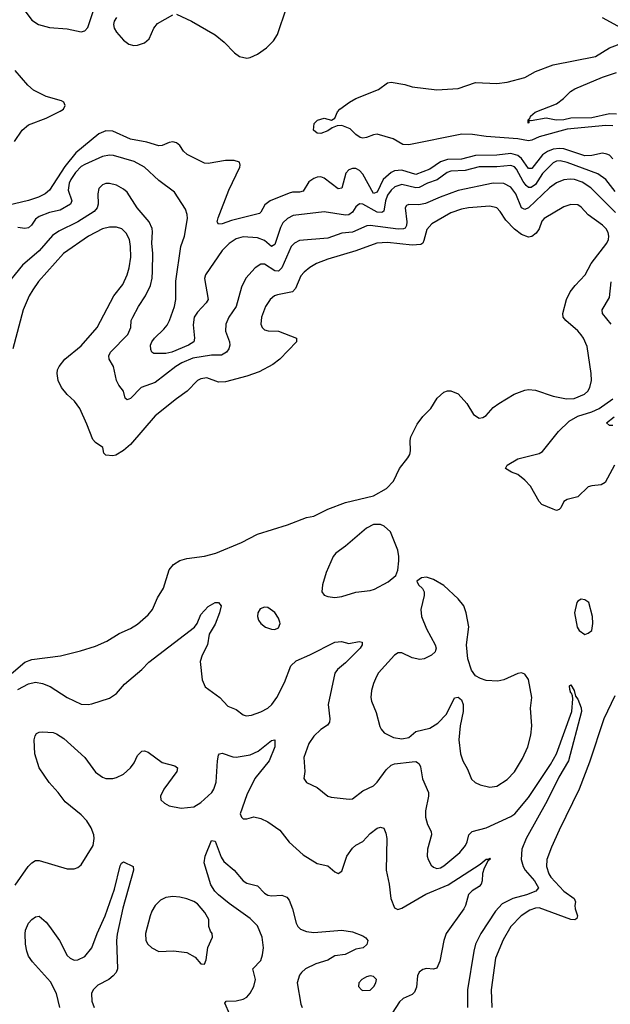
# Model space of a CAD drawing. Header units: inches. Extents: x 1550315 to 1685896, y 510706 to 640504.
# Tile 410 of 452: x 1661740 to 1665095, y 593409 to 598998. Entities that reach past the tile are written whole.
import ezdxf

# ---------------------------------------------------------------- set-up
doc = ezdxf.new("R2010")
doc.units = ezdxf.units.IN
doc.header["$MEASUREMENT"] = 0
doc.layers.add('B6569', color=7, linetype='Continuous')

msp = doc.modelspace()

# ---------------------------------------------------------------- linework, layer by layer
at = {"layer": 'B6569', "color": 5}
for points, elevation in [([(1661760.8, 599060.8), (1661810, 598994.7), (1661846.3, 598970), (1661910, 598953), (1662010, 598947), (1662090, 598928.6), (1662110, 598934.2), (1662126.6, 598953.4), (1662158.5, 599050)], 520), ([(1662630, 599029.3), (1662716.5, 598990), (1662850, 598912.5), (1662901.8, 598870), (1662961.1, 598810), (1662989.4, 598789.4), (1663030, 598780.2), (1663050, 598783.6), (1663090, 598801.5), (1663141.5, 598838.5), (1663181.8, 598878.2), (1663205.4, 598914.6), (1663255.1, 599064.9)], 520), ([(1662290, 599009.8), (1662276.6, 598990), (1662273.4, 598970), (1662277.6, 598950), (1662290, 598926.7), (1662330, 598880.9), (1662359.4, 598859.4), (1662387.9, 598852.1), (1662410, 598853.7), (1662450, 598867.5), (1662475, 598890), (1662502, 598950), (1662523.3, 598976.7), (1662610, 599025.6)], 520), ([(1665158, 598950), (1665050, 599008.2)], 480), ([(1665110, 598395.6), (1665070, 598396.9), (1664850, 598377.1), (1664690, 598333.9), (1664650, 598314.8), (1664630, 598310.6), (1664570, 598322.4), (1664390, 598335.4), (1664313, 598347), (1664251.9, 598348.1), (1663950, 598287.1), (1663917.2, 598290), (1663862.4, 598322.4), (1663770, 598347.7), (1663750, 598345.3), (1663710, 598328.4), (1663690, 598326.2), (1663674.5, 598330), (1663650, 598346.6), (1663618.1, 598378.1), (1663570, 598397.6), (1663543.6, 598396.4), (1663515.3, 598384.7), (1663490, 598366.3), (1663450, 598351.2), (1663430, 598354), (1663409.4, 598370), (1663411.9, 598408.1), (1663431.6, 598428.4), (1663470, 598439.3), (1663511.5, 598428.5), (1663530, 598439.1), (1663546, 598474), (1663559.3, 598490), (1663612.7, 598530), (1663649.3, 598550), (1663779.1, 598601), (1663830, 598638.9), (1663850, 598643.2), (1663927.7, 598630), (1663970, 598617.5), (1664110, 598600.4), (1664230, 598606.5), (1664330, 598640.8), (1664450, 598636), (1664510, 598643.6), (1664610, 598668.9), (1664670, 598703.7), (1664770, 598740.9), (1665010, 598788.7), (1665090, 598837.8), (1665176, 598870)], 480), ([(1661710, 598307.2), (1661753.5, 598370), (1661790, 598401.6), (1661890, 598438.3), (1661970, 598478.9), (1661988.8, 598490), (1661998.3, 598510), (1661990.6, 598530), (1661977.2, 598537.2), (1661890, 598561.1), (1661818.1, 598598.1), (1661786.5, 598626.5), (1661714.8, 598710)], 520), ([(1665130, 598461.2), (1665090, 598462.9), (1664990, 598440.7), (1664870, 598439), (1664830.8, 598430), (1664786.9, 598426.9), (1664730, 598439), (1664644.7, 598424.7), (1664631.6, 598428.4), (1664631.6, 598411.6), (1664628, 598410), (1664629.2, 598430), (1664639.3, 598440.7), (1664641.2, 598450), (1664667.8, 598472.2), (1664790, 598520.7), (1664829.7, 598550.3), (1664869.4, 598590), (1664894.2, 598605.8), (1665050, 598671.8), (1665130, 598698.5)], 460), ([(1665109, 598209), (1665090, 598228.2), (1665075.2, 598235.2), (1665050, 598240.2), (1664990, 598227.3), (1664950, 598225.5), (1664830, 598264.3), (1664806.5, 598266.5), (1664770, 598262.1), (1664737.8, 598250), (1664710, 598231), (1664650, 598152.9), (1664630, 598152.5), (1664590, 598210.3), (1664570, 598227.7), (1664530, 598239.1), (1664450, 598229.3), (1664330, 598226.3), (1664250, 598205.7), (1664170, 598203.6), (1664129.6, 598190.4), (1664070, 598150.3), (1663990, 598118.5), (1663910, 598144), (1663870, 598139.3), (1663850, 598130.3), (1663805.4, 598090), (1663770, 598019.3), (1663750, 598011.6), (1663690, 598121.6), (1663670, 598142.5), (1663650, 598152.5), (1663630, 598154), (1663610, 598145.7), (1663593.2, 598126.8), (1663570, 598041.5), (1663550, 598038.5), (1663470, 598099.1), (1663450, 598105), (1663430, 598103.9), (1663410, 598096.5), (1663382.9, 598077.1), (1663350, 598024.8), (1663330, 598018.4), (1663290, 598018.5), (1663270, 598013.9), (1663163.5, 597970), (1663132.9, 597947.1), (1663110, 597905.7), (1663101.6, 597898.4), (1662942.7, 597857.3), (1662890, 597839), (1662870, 597836.9), (1662862, 597850), (1662866.9, 597873.1), (1662927.5, 598030), (1662990, 598161.1), (1662992.8, 598172.8), (1662987.8, 598190), (1662957.9, 598197.9), (1662910, 598198.3), (1662810, 598181.8), (1662790, 598182.9), (1662692.3, 598232.3), (1662671.5, 598251.5), (1662650, 598283.5), (1662630, 598299.4), (1662610, 598304.2), (1662590, 598301), (1662550, 598282.9), (1662530, 598282.4), (1662462.5, 598302.5), (1662370, 598319), (1662270, 598365.5), (1662230, 598368), (1662190, 598349.4), (1662058.5, 598241.5), (1661995.9, 598164.1), (1661910, 598031.1), (1661885.3, 598010), (1661847, 597990), (1661791, 597971), (1661670, 597943)], 520), ([(1665122.2, 598022.2), (1665069.9, 598090), (1665023.8, 598123.8), (1664850, 598188.1), (1664810, 598196.6), (1664790, 598195), (1664770, 598186.1), (1664710, 598125.2), (1664670, 598062.9), (1664646, 598046), (1664630, 598044.9), (1664617.3, 598057.3), (1664600.2, 598080.2), (1664563, 598150), (1664550, 598162.7), (1664530, 598169.9), (1664450, 598162.9), (1664350, 598163.4), (1664270, 598141.8), (1664190, 598138.7), (1664168.7, 598130), (1664111.6, 598088.4), (1664055.9, 598070), (1664010, 598046.2), (1663990, 598043.4), (1663910, 598062.7), (1663871, 598049), (1663850, 598031), (1663830, 598001.7), (1663818.1, 597970), (1663808.8, 597911.2), (1663796.9, 597903.1), (1663770, 597904.9), (1663690, 597950.7), (1663670, 597952.3), (1663650, 597935.4), (1663630, 597904.5), (1663610, 597889.9), (1663590, 597888.5), (1663470, 597907.9), (1663293.6, 597886.4), (1663261.1, 597870), (1663234.5, 597845.5), (1663221.1, 597818.9), (1663190, 597722.3), (1663170, 597710.7), (1663130, 597743.9), (1663090, 597759.9), (1663010, 597765), (1662970, 597754.1), (1662930, 597727.6), (1662890, 597687.3), (1662795.8, 597550), (1662790.3, 597529.7), (1662810.1, 597410), (1662799.7, 597390), (1662750, 597338.6), (1662731.8, 597310), (1662725, 597265), (1662732.3, 597190), (1662728.8, 597170), (1662699.5, 597150), (1662603.7, 597110), (1662570, 597102.8), (1662502.5, 597102.5), (1662491.1, 597111.1), (1662485.1, 597125.1), (1662483.5, 597150), (1662490.8, 597170), (1662505.3, 597190), (1662559.6, 597240.4), (1662577, 597263), (1662591.8, 597290), (1662619.6, 597370), (1662627.4, 597410), (1662627.1, 597512.8), (1662655.5, 597710), (1662676.1, 597770), (1662692.8, 597870), (1662691.8, 597891.8), (1662682, 597922), (1662619.3, 598019.3), (1662530, 598085.7), (1662450, 598160.8), (1662390, 598193.3), (1662272.5, 598227.5), (1662250, 598229.8), (1662210, 598221.4), (1662110, 598176.3), (1662090, 598164.1), (1662057.2, 598130), (1662030.1, 598090), (1662022.1, 598070), (1662014.8, 598030), (1662036.6, 597970), (1662028.4, 597950), (1661970, 597916.6), (1661910, 597904.1), (1661850, 597880.6), (1661830, 597865), (1661807.6, 597832.4), (1661790, 597815.9), (1661770, 597812.9), (1661730, 597818.9)], 540), ([(1665123.5, 597903.5), (1664984.1, 598044.1), (1664935.1, 598075.1), (1664891.5, 598090), (1664867.3, 598092.7), (1664831.4, 598088.6), (1664789, 598071), (1664750, 598043.6), (1664630, 597930.9), (1664610, 597920.5), (1664589.6, 597929.6), (1664559, 598010), (1664530, 598047.9), (1664490, 598068.2), (1664429.1, 598070.9), (1664230, 598028.6), (1664128.8, 597991.2), (1664045.7, 597954.3), (1664007.8, 597947.8), (1663950.3, 597949.7), (1663936.7, 597943.3), (1663929, 597930), (1663939, 597850), (1663937.6, 597830), (1663930, 597814.8), (1663920.5, 597810), (1663890, 597808.6), (1663730, 597830.5), (1663711.4, 597828.6), (1663630, 597792.7), (1663570, 597785.4), (1663490, 597757), (1663330, 597744.5), (1663300.8, 597730), (1663282.2, 597710), (1663230.1, 597589.9), (1663210, 597571.3), (1663190, 597573.1), (1663130, 597609.8), (1663110, 597610.7), (1663077.4, 597590), (1663024, 597530), (1663000, 597480), (1662969.2, 597370), (1662928.4, 597310), (1662910.2, 597270), (1662909.4, 597230), (1662931.7, 597170), (1662934, 597150), (1662928.9, 597130), (1662914.6, 597110), (1662886.1, 597093.9), (1662830, 597093.4), (1662724.3, 597075.7), (1662661.2, 597050), (1662627.6, 597030), (1662510, 596938.3), (1662430.9, 596909.1), (1662370, 596848.3), (1662350, 596839.3), (1662339.3, 596850), (1662329.2, 596890), (1662303.3, 596923.3), (1662290, 596949.3), (1662272.7, 597030), (1662248.6, 597070), (1662246.4, 597090), (1662256.4, 597110), (1662353.8, 597210), (1662371.2, 597250), (1662374, 597290), (1662382, 597310), (1662414.6, 597370), (1662455, 597430), (1662482.9, 597490), (1662492.4, 597530), (1662495.3, 597570), (1662497, 597670), (1662490.6, 597730), (1662494.6, 597794.6), (1662492.1, 597812.1), (1662476.1, 597850), (1662407.9, 597930), (1662350, 598018), (1662330, 598035.4), (1662290, 598057.7), (1662250, 598068.4), (1662230, 598067.3), (1662210, 598059.8), (1662190, 598039.5), (1662183.2, 598010), (1662185.6, 597950), (1662179.3, 597930), (1662163.5, 597910), (1662069.7, 597849.7), (1661963.4, 597796.6), (1661926.6, 597773.5), (1661850, 597686.3), (1661755.3, 597604.7), (1661647.6, 597472.4)], 560), ([(1661639.7, 595240.3), (1661770, 595350.8), (1661810, 595365.3), (1661972.8, 595387.2), (1662084.7, 595415.3), (1662170, 595442.3), (1662236, 595470), (1662306.1, 595513.9), (1662370, 595542), (1662410, 595565.7), (1662470, 595620.3), (1662493.7, 595650), (1662523.2, 595716.8), (1662556.9, 595770), (1662590, 595874.8), (1662614.2, 595905.9), (1662650, 595928.2), (1662690, 595939.3), (1662790, 595952.4), (1662854, 595970), (1662999.3, 596030), (1663090, 596077), (1663261.2, 596130), (1663368.7, 596171.3), (1663410, 596179.5), (1663490, 596218.9), (1663590, 596257.6), (1663750, 596295.5), (1663824.1, 596335.9), (1663862.5, 596377.5), (1663897.6, 596450), (1663945.1, 596510), (1663955.6, 596530), (1663960.5, 596550), (1663958, 596610), (1663962, 596630), (1663997.9, 596702.1), (1664030, 596744.6), (1664075.1, 596790), (1664111.8, 596850), (1664150, 596883), (1664170, 596890.7), (1664190, 596890.8), (1664230, 596874), (1664279.9, 596819.9), (1664317.6, 596757.6), (1664350, 596735.5), (1664370, 596739.3), (1664390, 596750.5), (1664430, 596796.3), (1664461.4, 596818.5), (1664548.5, 596871.5), (1664610, 596895.3), (1664630, 596899.5), (1664670, 596895.8), (1664770, 596860.9), (1664845.8, 596845.8), (1664890, 596847.9), (1664948.1, 596871.9), (1664967.6, 596890), (1664979.3, 596910), (1664988.2, 596950), (1664986, 596990), (1664962.6, 597142.6), (1664943.1, 597190), (1664929.9, 597209.9), (1664911.4, 597231.4), (1664841.4, 597290), (1664827.8, 597310), (1664824.5, 597330), (1664846.6, 597410), (1664867, 597453), (1664894.5, 597490), (1664951.8, 597550), (1664985.6, 597614.4), (1665074.5, 597730), (1665084.2, 597750), (1665086.8, 597770), (1665082.2, 597790), (1665070.8, 597810), (1665050, 597831.9), (1664969.9, 597889.9), (1664930, 597934.5), (1664910, 597946.2), (1664870, 597949.8), (1664830, 597935.3), (1664718.3, 597870), (1664706, 597854), (1664690.1, 597809.9), (1664674.6, 597785.4), (1664650, 597767.3), (1664630, 597762.9), (1664590, 597778.5), (1664550, 597808.6), (1664500.8, 597860.8), (1664469.1, 597909.1), (1664449.8, 597929.8), (1664410, 597938.9), (1664290, 597929.3), (1664250, 597921.9), (1664190, 597900.8), (1664080.5, 597839.5), (1664052.1, 597807.9), (1664036.2, 597743.8), (1664030.1, 597729.9), (1664017.8, 597722.2), (1663970, 597718.3), (1663830, 597733.4), (1663769.7, 597730.3), (1663650, 597686.3), (1663490, 597638.8), (1663426.1, 597613.9), (1663388, 597592), (1663355.1, 597564.9), (1663337, 597543), (1663307.5, 597472.5), (1663290, 597452.5), (1663203.7, 597436.3), (1663187, 597430), (1663162, 597410), (1663136.9, 597370), (1663114.4, 597310), (1663110.4, 597270), (1663118, 597250), (1663130, 597238), (1663151.9, 597231.9), (1663210, 597228.9), (1663313.4, 597190), (1663312.7, 597170), (1663218, 597070), (1663178.8, 597041.2), (1663100.3, 596999.7), (1663030, 596974.1), (1662910, 596942.2), (1662870, 596940.3), (1662804, 596964), (1662770, 596959.7), (1662750, 596949.7), (1662690.7, 596889.3), (1662630, 596846.6), (1662510, 596749.7), (1662370, 596587), (1662330, 596552), (1662286.3, 596526.3), (1662270, 596522), (1662230, 596525.1), (1662217.5, 596537.5), (1662212.3, 596570), (1662170, 596598.2), (1662154.7, 596614.7), (1662121.8, 596701.8), (1662082, 596790), (1662051.9, 596831.9), (1662009.5, 596870), (1661978.4, 596910), (1661958, 596950), (1661952.3, 596990), (1661955.1, 597010), (1661965.1, 597030), (1661996.9, 597070), (1662090, 597145.8), (1662180.9, 597250), (1662274.5, 597430), (1662325.1, 597494.9), (1662350.8, 597549.2), (1662362.7, 597590), (1662372.1, 597650), (1662370.5, 597710), (1662363, 597750), (1662345.4, 597785.4), (1662319.7, 597810), (1662290, 597820.5), (1662250, 597820.7), (1662210, 597811), (1662131.3, 597770), (1661989.1, 597670), (1661847.5, 597512.5), (1661814.7, 597465.3), (1661793.7, 597430), (1661759, 597350), (1661701.7, 597130)], 580), ([(1665100.4, 597270), (1665050.9, 597330), (1665049.3, 597350), (1665090, 597420.5), (1665099.8, 597510)], 560), ([(1665119.6, 596470), (1665066, 596370), (1665042.5, 596357.5), (1664990, 596352.7), (1664970, 596346), (1664910, 596289), (1664850, 596274), (1664830, 596262), (1664813.2, 596226.8), (1664803.5, 596216.5), (1664790, 596212.7), (1664770, 596218.4), (1664706.1, 596246.1), (1664690, 596262.4), (1664640.8, 596350), (1664610, 596383.5), (1664570, 596415.6), (1664533.2, 596430), (1664499.3, 596450), (1664509.3, 596470), (1664570, 596504.4), (1664690, 596535.8), (1664710, 596547), (1664800.2, 596659.8), (1664861.1, 596718.9), (1664910, 596748.1), (1664990, 596771.8), (1665030.7, 596790), (1665110, 596844.8)], 560), ([(1665110, 596694.3), (1665090, 596694), (1665074, 596710), (1665116.8, 596743.2)], 540), ([(1661730, 595195.8), (1661790, 595228.1), (1661830, 595237.2), (1661870.6, 595230.6), (1661912.5, 595212.5), (1662010.6, 595150), (1662090, 595112.2), (1662129.6, 595110.4), (1662150, 595114.4), (1662250, 595146.4), (1662290, 595172.4), (1662334.6, 595225.4), (1662434, 595310), (1662473, 595350), (1662732.7, 595550), (1662747.3, 595570), (1662770, 595620.7), (1662810, 595666.4), (1662850, 595690.3), (1662870, 595690.4), (1662885.5, 595670), (1662874.9, 595630), (1662850, 595566), (1662817, 595510), (1662806.4, 595450), (1662776.5, 595390), (1662765.6, 595354.4), (1662777.3, 595250), (1662794.3, 595210), (1662877.3, 595150), (1662921.7, 595101.7), (1662970, 595081.3), (1663010, 595051.8), (1663026.6, 595046.6), (1663057.2, 595050), (1663110, 595069.2), (1663149.6, 595090), (1663172.4, 595110), (1663200.4, 595150), (1663244.2, 595235.8), (1663280.3, 595330), (1663310, 595358.4), (1663388.5, 595391.5), (1663530, 595464.4), (1663567.4, 595467.4), (1663610, 595457), (1663667.7, 595467.7), (1663684.7, 595464.7), (1663685.5, 595450), (1663673.4, 595430), (1663590, 595346.6), (1663546, 595310), (1663531, 595289), (1663492.1, 595110), (1663502.3, 595030), (1663500.7, 595010), (1663487.7, 594992.3), (1663450.9, 594969.1), (1663410.3, 594930), (1663382.8, 594890), (1663354, 594810), (1663360.4, 594730), (1663354.8, 594690), (1663368.6, 594668.6), (1663430, 594638.4), (1663490, 594590.4), (1663510, 594583.7), (1663612.5, 594572.5), (1663630, 594575.3), (1663690, 594620.3), (1663750, 594648.8), (1663770, 594668.7), (1663821.3, 594738.7), (1663850, 594765.2), (1663870, 594772.9), (1663970, 594785.2), (1663990, 594786.3), (1664000.7, 594780.7), (1664010, 594774), (1664017.4, 594757.4), (1664027.8, 594687.8), (1664062, 594610), (1664062, 594590), (1664046, 594506), (1664045.7, 594470), (1664057.1, 594430), (1664077.1, 594390), (1664078.4, 594370), (1664056.9, 594290), (1664055.6, 594250), (1664059.6, 594230), (1664078, 594198), (1664090, 594186.5), (1664110, 594179.7), (1664130, 594182.9), (1664150, 594194), (1664240.8, 594270), (1664272, 594310), (1664282, 594330), (1664292.2, 594370), (1664309.6, 594390), (1664390, 594411.2), (1664530, 594473.8), (1664552.2, 594490), (1664630, 594582.7), (1664755.3, 594770), (1664788.7, 594830), (1664876.5, 595070), (1664882, 595142), (1664879.6, 595159.6), (1664874, 595174), (1664870, 595174), (1664865.3, 595194.7), (1664863.9, 595216.1), (1664870, 595222.8), (1664890, 595190.8), (1664897, 595157), (1664910, 595140.5), (1664930, 595090.7), (1664931.8, 595070), (1664856.9, 594790), (1664802.7, 594697.3), (1664736.5, 594563.5), (1664616.6, 594350), (1664592.1, 594290), (1664589.5, 594230), (1664600.5, 594190), (1664612.2, 594170), (1664664.8, 594110), (1664687.5, 594070), (1664671.8, 594050), (1664618, 594030), (1664541.7, 594010), (1664481.6, 593978.4), (1664443.1, 593936.9), (1664359.7, 593810), (1664328.4, 593750), (1664319, 593710), (1664283.5, 593490), (1664284.3, 593390)], 560), ([(1665121, 595159), (1665057.8, 595030), (1664976.7, 594783.3), (1664918.2, 594630), (1664803.8, 594396.2), (1664760.2, 594299.8), (1664735.3, 594230), (1664732.1, 594190), (1664745.1, 594150), (1664757.7, 594130), (1664830, 594050.1), (1664890.3, 594010), (1664896.9, 593990), (1664893.2, 593970), (1664895.9, 593950), (1664907.8, 593910), (1664905.3, 593894.7), (1664892.8, 593887.2), (1664870, 593889.3), (1664690, 593955.3), (1664670, 593954.6), (1664637.9, 593942.1), (1664589.3, 593910), (1664530, 593849.8), (1664486.3, 593773.7), (1664442.1, 593670), (1664418.7, 593490), (1664421.7, 593390)], 580), ([(1661715, 594085), (1661787.4, 594190), (1661808.5, 594211.5), (1661830, 594224), (1661850, 594225.2), (1662010, 594178), (1662050, 594178), (1662070, 594184.9), (1662090, 594200.7), (1662157.6, 594310), (1662163.8, 594350), (1662160.8, 594370), (1662146.4, 594410), (1662122.4, 594450), (1662090, 594484.8), (1661998.4, 594558.4), (1661959.2, 594610), (1661906.8, 594666.8), (1661851.5, 594750), (1661826.8, 594830), (1661823.1, 594910), (1661827.5, 594932.5), (1661835.1, 594944.9), (1661850, 594953), (1661870, 594954.9), (1661930, 594951.3), (1661950, 594944.5), (1661990, 594917.6), (1662109.3, 594810), (1662170, 594727), (1662210, 594698), (1662230, 594690.3), (1662269.7, 594690.3), (1662290, 594695.3), (1662330, 594715.8), (1662370, 594750.4), (1662390, 594779.1), (1662410, 594820.7), (1662434.5, 594845.5), (1662450, 594848.2), (1662470, 594839.5), (1662550, 594780.3), (1662622, 594762), (1662636, 594750), (1662633.4, 594730), (1662559.5, 594630), (1662540.4, 594590), (1662542.4, 594570), (1662562, 594550), (1662590, 594535.8), (1662657.1, 594522.9), (1662730, 594530.3), (1662770, 594554.9), (1662831.6, 594610), (1662843.8, 594630), (1662856, 594670), (1662864.5, 594790), (1662870, 594822), (1662875.3, 594830), (1662890, 594834.9), (1662950, 594813.7), (1662970, 594811.8), (1663050, 594825.4), (1663095, 594845), (1663170, 594906), (1663190, 594910.8), (1663190, 594869.2), (1663156.6, 594790), (1663076.5, 594690), (1663030, 594598), (1662993, 594490), (1663000.7, 594470), (1663010, 594462), (1663030, 594461.6), (1663070, 594472.7), (1663110, 594463.1), (1663150, 594444), (1663217, 594397), (1663270, 594328.5), (1663350, 594256.4), (1663430, 594208.5), (1663490, 594194.8), (1663530, 594160.7), (1663550, 594150.8), (1663570, 594164.7), (1663598.7, 594250), (1663630, 594294.4), (1663650, 594312.2), (1663690, 594333), (1663730, 594378), (1663770, 594408.2), (1663790, 594414.4), (1663808.2, 594408.2), (1663820.3, 594380.2), (1663826.3, 594350), (1663822.3, 594170), (1663839.1, 594090), (1663848.5, 594008.5), (1663870, 593956.3), (1663887.6, 593947.6), (1663910, 593953.4), (1664047, 594033), (1664173.3, 594086.7), (1664356, 594204), (1664390, 594232.7), (1664407.2, 594232.8), (1664410, 594238), (1664414.4, 594234.4), (1664399.8, 594220.2), (1664378.4, 594181.6), (1664369.3, 594150.7), (1664366.9, 594110), (1664360.8, 594090), (1664350, 594076.9), (1664310, 594052.8), (1664290, 594031.6), (1664273.2, 593970), (1664263, 593950), (1664163, 593810), (1664149.6, 593770.4), (1664125.9, 593654.1), (1664110, 593614.5), (1664090, 593607.3), (1664050, 593612), (1664030, 593605.7), (1664009.4, 593590.6), (1664000.3, 593570), (1663993.7, 593506.3), (1663982, 593478), (1663970, 593464.5), (1663918.7, 593441.3), (1663897.2, 593422.8), (1663810, 593288)], 540), ([(1662932.9, 593350), (1662905.2, 593414.8), (1662913.9, 593426.1), (1662970, 593427.5), (1663010, 593436.8), (1663030, 593448.2), (1663050, 593472.4), (1663070.9, 593510), (1663079.3, 593550), (1663064.1, 593610), (1663110, 593657.6), (1663119.9, 593690), (1663124.3, 593730), (1663117.1, 593790), (1663090, 593854.1), (1663050, 593895.3), (1662930, 593979.9), (1662869.3, 594029.3), (1662848.7, 594050), (1662826.6, 594086.6), (1662787.7, 594212.3), (1662793.1, 594250), (1662830, 594338.8), (1662850, 594334), (1662884.1, 594244.1), (1662899.3, 594219.3), (1662959.1, 594170), (1663010, 594108.9), (1663030, 594096.9), (1663090, 594080.3), (1663130, 594039), (1663150, 594027.8), (1663170, 594024.6), (1663230, 594028.2), (1663256.7, 594016.7), (1663270, 593999.3), (1663290.1, 593950.1), (1663310.9, 593870), (1663320.6, 593850), (1663335.8, 593835.8), (1663370, 593821.7), (1663410, 593817), (1663569.1, 593829.1), (1663630, 593820.3), (1663690, 593798), (1663706.6, 593786.6), (1663717.1, 593770), (1663711.3, 593748.7), (1663690.6, 593730), (1663650, 593721.1), (1663588.5, 593691.5), (1663530, 593683.7), (1663490, 593658.7), (1663421.7, 593638.3), (1663364, 593610), (1663340.7, 593590), (1663330, 593573), (1663316.9, 593530), (1663337.4, 593410), (1663344.2, 593390)], 520), ([(1661968.8, 593390), (1661948.7, 593470), (1661915.5, 593535.5), (1661812.8, 593650), (1661790, 593682.4), (1661779.8, 593710), (1661773.5, 593750), (1661770.8, 593809.2), (1661774, 593830), (1661790, 593868.2), (1661810, 593890.4), (1661830, 593905.5), (1661850, 593908), (1661890, 593875.3), (1661910, 593850.3), (1661965.5, 593770), (1662010, 593686), (1662026, 593670), (1662050, 593659.5), (1662070, 593661.1), (1662110, 593679.5), (1662150.6, 593729.4), (1662180.3, 593810), (1662226.4, 593910), (1662278.8, 594061.2), (1662310, 594194), (1662318, 594210), (1662330, 594218), (1662384.7, 594190), (1662386.8, 594170), (1662326.5, 593953.5), (1662292.9, 593807.1), (1662289.3, 593770), (1662295.3, 593610), (1662287.6, 593590), (1662271.5, 593570), (1662247.4, 593550), (1662183.2, 593516.8), (1662156.8, 593490), (1662147.9, 593470), (1662150, 593425.5), (1662162.5, 593390)], 520)]:
    msp.add_lwpolyline(points, dxfattribs=dict(at, elevation=elevation))
for points, elevation in [([(1663750, 596132.1), (1663710, 596112.3), (1663590, 596009.6), (1663535.5, 595970), (1663521.6, 595950), (1663480.6, 595859.4), (1663459.3, 595790), (1663457.3, 595750), (1663470.5, 595730.5), (1663490, 595723), (1663530, 595717.1), (1663570, 595724.4), (1663650, 595748.8), (1663730, 595756.9), (1663755.7, 595764.3), (1663832.4, 595807.6), (1663877, 595843), (1663887.2, 595872.8), (1663893.6, 595926.4), (1663894.3, 595950), (1663887.3, 595987.3), (1663846, 596090), (1663810, 596123.5), (1663790, 596131.9)], 580), ([(1664050, 595834), (1664022, 595830), (1663996, 595810), (1664006, 595790), (1664028.6, 595768.6), (1664037.1, 595750), (1664037.6, 595730), (1664019.6, 595650), (1664022.4, 595610), (1664050, 595539.3), (1664100.4, 595450), (1664106, 595430), (1664102.8, 595417.2), (1664100.5, 595410), (1664079.1, 595390), (1664037.3, 595370), (1664013.7, 595366.3), (1663970, 595375.8), (1663910, 595404.2), (1663890, 595404.4), (1663870, 595391.2), (1663778.9, 595290), (1663766, 595270), (1663750.3, 595230), (1663739, 595190), (1663734.3, 595150), (1663738.3, 595130), (1663765.4, 595065.4), (1663786.2, 594986.2), (1663792.9, 594970), (1663810.2, 594950.2), (1663862.5, 594922.5), (1663910, 594915), (1663950, 594923.2), (1663990, 594956.3), (1664070, 594975.9), (1664115.7, 595004.3), (1664165.2, 595054.8), (1664210, 595148.2), (1664230, 595152.4), (1664250, 595136.3), (1664259, 595110), (1664258.6, 595070), (1664242, 594990), (1664235.2, 594910), (1664244.9, 594830), (1664256.5, 594790), (1664283.5, 594743.5), (1664307.3, 594687.3), (1664327.8, 594667.8), (1664354.9, 594654.9), (1664410, 594642), (1664450, 594647.2), (1664510, 594685.6), (1664551.5, 594728.5), (1664597, 594803), (1664625.6, 594870), (1664643, 594937), (1664648.5, 594990), (1664642.4, 595090), (1664649.5, 595150.5), (1664630, 595253.2), (1664610, 595282.9), (1664590, 595289.6), (1664570, 595285.6), (1664490, 595249.6), (1664456.3, 595243.7), (1664390, 595247.2), (1664357.3, 595257.3), (1664330, 595273.5), (1664306.1, 595306.1), (1664285.3, 595370), (1664278.2, 595450), (1664290.8, 595550.8), (1664276.8, 595630), (1664262, 595670), (1664231.1, 595710), (1664150, 595786.6), (1664090, 595819.6), (1664062, 595830)], 580), ([(1664930, 595708), (1664910, 595698), (1664904.7, 595690), (1664891.3, 595630), (1664906, 595550), (1664918, 595530), (1664950, 595507.7), (1664970, 595516), (1664989.1, 595530.9), (1664995.1, 595570), (1664994, 595610), (1664972.7, 595690), (1664950, 595704)], 580), ([(1663130, 595663.6), (1663106, 595654), (1663092.2, 595630), (1663090.3, 595610), (1663097, 595590), (1663110.4, 595570), (1663136.3, 595550), (1663170, 595538), (1663190, 595537), (1663210, 595545.3), (1663219.7, 595570), (1663218, 595578), (1663210, 595601.2), (1663190, 595632.3), (1663150, 595661.6)], 580), ([(1662610, 594019.8), (1662570, 594014), (1662539.7, 594000.3), (1662509, 593970), (1662490, 593937), (1662481.2, 593910), (1662454.9, 593810), (1662457.4, 593770), (1662467.2, 593750), (1662490, 593728.8), (1662530, 593708.8), (1662613, 593713), (1662690, 593702.6), (1662736.9, 593676.9), (1662770, 593638.8), (1662790, 593636), (1662799.1, 593660.9), (1662808.1, 593731.9), (1662836, 593790), (1662832.7, 593810), (1662823.3, 593823.3), (1662815.1, 593850), (1662814.7, 593890), (1662792.2, 593930), (1662750, 593978.7), (1662730, 593991.9), (1662690, 594006.6), (1662650, 594016.8)], 540), ([(1663730, 593569.4), (1663710, 593564.5), (1663684, 593550), (1663667.3, 593530), (1663664, 593510), (1663681, 593490), (1663690, 593486.4), (1663730, 593488.4), (1663752.3, 593510), (1663762.7, 593530), (1663766, 593550), (1663750, 593566)], 540)]:
    msp.add_lwpolyline(points, close=True, dxfattribs=dict(at, elevation=elevation))

doc.saveas('drawing.dxf')
